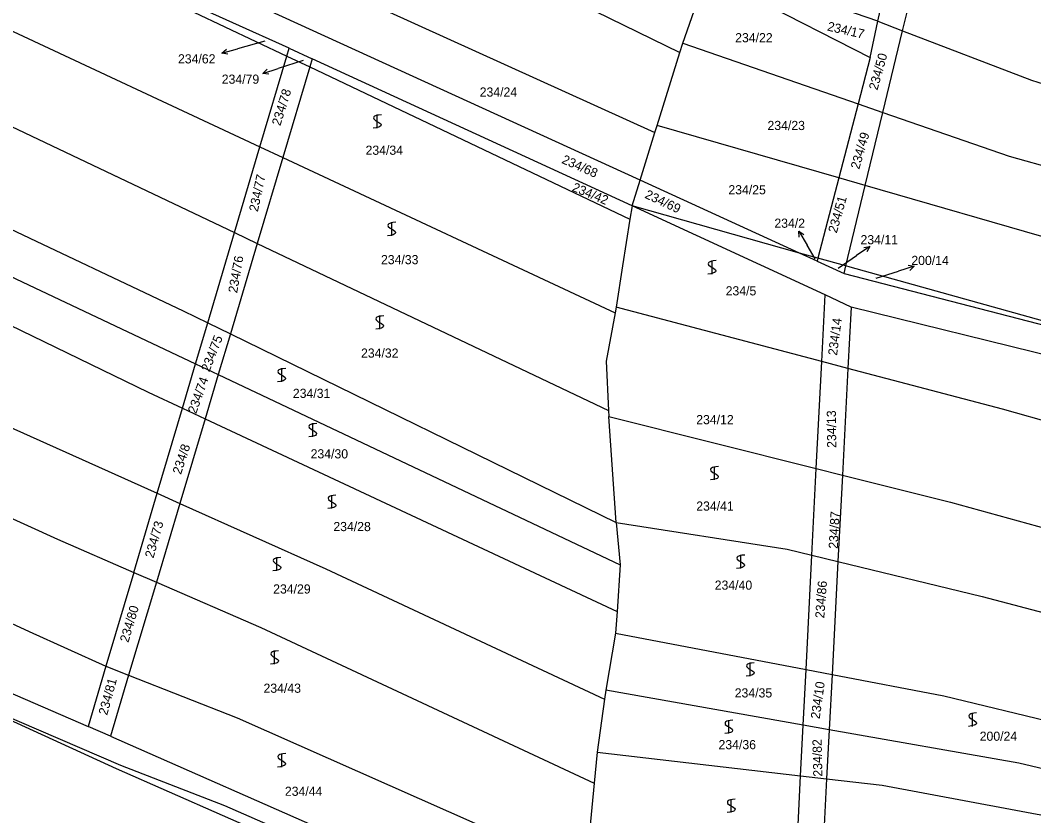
# Model space of a CAD drawing. Extents: x -580630 to -576196, y -1189024 to -1183567.
# Drawn here: x -579721.3 to -579533.2, y -1186780.6 to -1186633 of the extents above; entities that cross this region are included whole.
import ezdxf

# ---------------------------------------------------------------- set-up
doc = ezdxf.new("R2010")
doc.units = 0
for name, color, linetype in [('Vrstva 1', 7, 'Continuous'), ('Vrstva 16', 7, 'Continuous'), ('Vrstva 18', 7, 'Continuous'), ('Vrstva 25', 7, 'Continuous'), ('Vrstva 6', 7, 'Continuous')]:
    doc.layers.add(name, color=color, linetype=linetype)

msp = doc.modelspace()

# ---------------------------------------------------------------- linework, layer by layer
at = {"layer": 'Vrstva 1'}
for p, q in [((-579671.4, -1186638.2), (-579742.03, -1186606.4)), ((-579606.27, -1186662.7), (-579721.28, -1186610.14)), ((-579562.12, -1186633.22), (-579558.19, -1186615.14)), ((-579557.54, -1186634.97), (-579553.18, -1186616.92)), ((-579562.12, -1186633.22), (-579593.03, -1186622.53)), ((-579593.83, -1186624.48), (-579563.58, -1186639.95)), ((-579563.58, -1186639.95), (-579562.12, -1186633.22)), ((-579561.2, -1186650.14), (-579557.54, -1186634.97)), ((-579671.84, -1186639.68), (-579671.4, -1186638.2)), ((-579671.4, -1186638.2), (-579667.11, -1186640.18)), ((-579676.83, -1186656.51), (-579671.84, -1186639.68)), ((-579667.11, -1186640.18), (-579667.56, -1186641.69)), ((-579607.75, -1186667.48), (-579667.11, -1186640.18)), ((-579563.58, -1186639.95), (-579565.81, -1186648.54)), ((-579667.56, -1186641.69), (-579672.57, -1186658.49)), ((-579565.81, -1186648.54), (-579569.38, -1186662.28)), ((-579564.47, -1186663.69), (-579561.2, -1186650.14)), ((-579681.55, -1186672.42), (-579676.83, -1186656.51)), ((-579672.57, -1186658.49), (-579677.32, -1186674.43)), ((-579576.7, -1186676.22), (-579606.27, -1186662.7)), ((-579569.38, -1186662.28), (-579573.25, -1186677.18)), ((-579568.07, -1186678.61), (-579564.47, -1186663.69)), ((-579571.92, -1186683.96), (-579607.75, -1186667.48)), ((-579686.51, -1186689.14), (-579681.55, -1186672.42)), ((-579677.32, -1186674.43), (-579682.32, -1186691.2)), ((-579573.39, -1186677.73), (-579576.7, -1186676.22)), ((-579573.25, -1186677.18), (-579573.39, -1186677.73)), ((-579573.39, -1186677.73), (-579568.41, -1186680.01)), ((-579568.41, -1186680.01), (-579568.07, -1186678.61)), ((-579568.41, -1186680.01), (-579492.42, -1186699.71)), ((-579572.55, -1186696.35), (-579571.92, -1186683.96)), ((-579567.11, -1186686.29), (-579571.92, -1186683.96)), ((-579610.71, -1186686.29), (-579610.9, -1186687.33)), ((-579572.55, -1186696.35), (-579610.71, -1186686.29)), ((-579567.11, -1186686.29), (-579567.7, -1186697.63)), ((-579389.91, -1186729.88), (-579567.11, -1186686.29)), ((-579610.9, -1186687.33), (-579612.54, -1186696.26)), ((-579688.78, -1186696.79), (-579686.51, -1186689.14)), ((-579682.32, -1186691.2), (-579684.58, -1186698.78)), ((-579691.21, -1186704.99), (-579688.78, -1186696.79)), ((-579612.54, -1186696.26), (-579612.11, -1186705.46)), ((-579573.57, -1186716.19), (-579572.55, -1186696.35)), ((-579567.7, -1186697.63), (-579572.55, -1186696.35)), ((-579684.58, -1186698.78), (-579687.02, -1186706.96)), ((-579567.7, -1186697.63), (-579568.73, -1186717.4)), ((-579539.02, -1186705.2), (-579567.7, -1186697.63)), ((-579695.89, -1186720.77), (-579691.21, -1186704.99)), ((-579687.02, -1186706.96), (-579691.7, -1186722.66)), ((-579612.11, -1186705.46), (-579612.06, -1186706.56)), ((-579612.06, -1186706.56), (-579573.57, -1186716.19)), ((-579442.75, -1186732.24), (-579539.02, -1186705.2)), ((-579574.39, -1186732.28), (-579573.57, -1186716.19)), ((-579573.57, -1186716.19), (-579568.73, -1186717.4)), ((-579568.73, -1186717.4), (-579569.56, -1186733.44)), ((-579568.73, -1186717.4), (-579548.65, -1186722.43)), ((-579700.25, -1186735.46), (-579695.89, -1186720.77)), ((-579691.7, -1186722.66), (-579696.06, -1186737.28)), ((-579548.65, -1186722.43), (-579484.88, -1186740.03)), ((-579798.81, -1186725.05), (-579708.73, -1186764.05)), ((-579575.47, -1186753.48), (-579574.39, -1186732.28)), ((-579569.56, -1186733.44), (-579570.65, -1186754.42)), ((-579700.25, -1186735.46), (-579705.42, -1186752.89)), ((-579696.06, -1186737.28), (-579701.21, -1186754.55)), ((-579705.42, -1186752.89), (-579708.73, -1186764.05)), ((-579576, -1186763.79), (-579575.47, -1186753.48)), ((-579703.45, -1186771.94), (-579741.51, -1186754.58)), ((-579701.21, -1186754.55), (-579704.57, -1186765.82)), ((-579570.65, -1186754.42), (-579571.18, -1186764.65)), ((-579704.57, -1186765.82), (-579708.73, -1186764.05)), ((-579576.48, -1186773.18), (-579576, -1186763.79)), ((-579571.18, -1186764.65), (-579571.65, -1186773.75)), ((-579704.57, -1186765.82), (-579618.47, -1186803.76)), ((-579619.27, -1186808.82), (-579703.45, -1186771.94)), ((-579577.51, -1186793.32), (-579576.48, -1186773.18)), ((-579571.65, -1186773.75), (-579572.68, -1186793.6))]:
    msp.add_line(p, q, dxfattribs=at)
at = {"layer": 'Vrstva 16'}
for p, q in [((-579675.93, -1186636.93), (-579681.01, -1186638.33)), ((-579683.901, -1186639.131), (-579681.01, -1186638.33)), ((-579668.82, -1186640.48), (-579673.46, -1186641.97)), ((-579676.317, -1186642.886), (-579673.46, -1186641.97)), ((-579576.792, -1186672.185), (-579575.27, -1186674.77)), ((-579573.77, -1186677.32), (-579575.27, -1186674.77)), ((-579563.64, -1186675.012), (-579566.12, -1186676.7)), ((-579569.5, -1186679), (-579566.12, -1186676.7)), ((-579555.429, -1186678.667), (-579558.29, -1186679.57)), ((-579562.44, -1186680.87), (-579558.29, -1186679.57))]:
    msp.add_line(p, q, dxfattribs=at)
for points in [[(-579682.804, -1186639.346), (-579683.901, -1186639.131), (-579683.071, -1186638.382)], [(-579675.212, -1186643.057), (-579676.317, -1186642.886), (-579675.517, -1186642.104)], [(-579576.715, -1186673.3), (-579576.792, -1186672.185), (-579575.854, -1186672.793)], [(-579564.748, -1186675.161), (-579563.64, -1186675.012), (-579564.185, -1186675.988)], [(-579556.533, -1186678.491), (-579555.429, -1186678.667), (-579556.232, -1186679.445)]]:
    msp.add_lwpolyline(points, dxfattribs=at)
at = {"layer": 'Vrstva 25'}
for points in [[(-579654.3, -1186650.55), (-579654.81, -1186650.61), (-579655.16, -1186650.66), (-579655.4, -1186650.74), (-579655.58, -1186650.85), (-579655.7, -1186650.94), (-579655.75, -1186651.11), (-579655.7, -1186651.34), (-579655.31, -1186651.66), (-579654.75, -1186651.97), (-579654.4, -1186652.24), (-579654.33, -1186652.44), (-579654.4, -1186652.64), (-579654.56, -1186652.77), (-579654.75, -1186652.84), (-579655.28, -1186652.97), (-579655.8, -1186653.04)], [(-579655.05, -1186653.05), (-579655.05, -1186651.78), (-579655.05, -1186650.55)], [(-579651.63, -1186670.52), (-579652.14, -1186670.58), (-579652.49, -1186670.63), (-579652.73, -1186670.71), (-579652.91, -1186670.82), (-579653.03, -1186670.91), (-579653.08, -1186671.08), (-579653.03, -1186671.31), (-579652.64, -1186671.63), (-579652.08, -1186671.94), (-579651.73, -1186672.21), (-579651.66, -1186672.41), (-579651.73, -1186672.61), (-579651.89, -1186672.74), (-579652.08, -1186672.81), (-579652.61, -1186672.94), (-579653.13, -1186673.01)], [(-579652.38, -1186673.02), (-579652.38, -1186671.75), (-579652.38, -1186670.52)], [(-579592.17, -1186677.63), (-579592.68, -1186677.69), (-579593.03, -1186677.74), (-579593.27, -1186677.82), (-579593.45, -1186677.93), (-579593.57, -1186678.02), (-579593.62, -1186678.19), (-579593.57, -1186678.42), (-579593.18, -1186678.74), (-579592.62, -1186679.05), (-579592.27, -1186679.32), (-579592.2, -1186679.52), (-579592.27, -1186679.72), (-579592.43, -1186679.85), (-579592.62, -1186679.92), (-579593.15, -1186680.05), (-579593.67, -1186680.12)], [(-579592.92, -1186680.13), (-579592.92, -1186678.86), (-579592.92, -1186677.63)], [(-579653.85, -1186687.84), (-579654.36, -1186687.9), (-579654.71, -1186687.95), (-579654.95, -1186688.03), (-579655.13, -1186688.14), (-579655.25, -1186688.23), (-579655.3, -1186688.4), (-579655.25, -1186688.63), (-579654.86, -1186688.95), (-579654.3, -1186689.26), (-579653.95, -1186689.53), (-579653.88, -1186689.73), (-579653.95, -1186689.93), (-579654.11, -1186690.06), (-579654.3, -1186690.13), (-579654.83, -1186690.26), (-579655.35, -1186690.33)], [(-579654.6, -1186690.34), (-579654.6, -1186689.07), (-579654.6, -1186687.84)], [(-579672.05, -1186697.61), (-579672.56, -1186697.67), (-579672.91, -1186697.72), (-579673.15, -1186697.8), (-579673.33, -1186697.91), (-579673.45, -1186698), (-579673.5, -1186698.17), (-579673.45, -1186698.4), (-579673.06, -1186698.72), (-579672.5, -1186699.03), (-579672.15, -1186699.3), (-579672.08, -1186699.5), (-579672.15, -1186699.7), (-579672.31, -1186699.83), (-579672.5, -1186699.9), (-579673.03, -1186700.03), (-579673.55, -1186700.1)], [(-579672.8, -1186700.11), (-579672.8, -1186698.84), (-579672.8, -1186697.61)], [(-579666.28, -1186707.82), (-579666.79, -1186707.88), (-579667.14, -1186707.93), (-579667.38, -1186708.01), (-579667.56, -1186708.12), (-579667.68, -1186708.21), (-579667.73, -1186708.38), (-579667.68, -1186708.61), (-579667.29, -1186708.93), (-579666.73, -1186709.24), (-579666.38, -1186709.51), (-579666.31, -1186709.71), (-579666.38, -1186709.91), (-579666.54, -1186710.04), (-579666.73, -1186710.11), (-579667.26, -1186710.24), (-579667.78, -1186710.31)], [(-579667.03, -1186710.32), (-579667.03, -1186709.05), (-579667.03, -1186707.82)], [(-579591.73, -1186715.81), (-579592.24, -1186715.87), (-579592.59, -1186715.92), (-579592.83, -1186716), (-579593.01, -1186716.11), (-579593.13, -1186716.2), (-579593.18, -1186716.37), (-579593.13, -1186716.6), (-579592.74, -1186716.92), (-579592.18, -1186717.23), (-579591.83, -1186717.5), (-579591.76, -1186717.7), (-579591.83, -1186717.9), (-579591.99, -1186718.03), (-579592.18, -1186718.1), (-579592.71, -1186718.23), (-579593.23, -1186718.3)], [(-579592.48, -1186718.31), (-579592.48, -1186717.04), (-579592.48, -1186715.81)], [(-579662.73, -1186721.14), (-579663.24, -1186721.2), (-579663.59, -1186721.25), (-579663.83, -1186721.33), (-579664.01, -1186721.44), (-579664.13, -1186721.53), (-579664.18, -1186721.7), (-579664.13, -1186721.93), (-579663.74, -1186722.25), (-579663.18, -1186722.56), (-579662.83, -1186722.83), (-579662.76, -1186723.03), (-579662.83, -1186723.23), (-579662.99, -1186723.36), (-579663.18, -1186723.43), (-579663.71, -1186723.56), (-579664.23, -1186723.63)], [(-579663.48, -1186723.64), (-579663.48, -1186722.37), (-579663.48, -1186721.14)], [(-579672.93, -1186732.68), (-579673.44, -1186732.74), (-579673.79, -1186732.79), (-579674.03, -1186732.87), (-579674.21, -1186732.98), (-579674.33, -1186733.07), (-579674.38, -1186733.24), (-579674.33, -1186733.47), (-579673.94, -1186733.79), (-579673.38, -1186734.1), (-579673.03, -1186734.37), (-579672.96, -1186734.57), (-579673.03, -1186734.77), (-579673.19, -1186734.9), (-579673.38, -1186734.97), (-579673.91, -1186735.1), (-579674.43, -1186735.17)], [(-579673.68, -1186735.18), (-579673.68, -1186733.91), (-579673.68, -1186732.68)], [(-579586.85, -1186732.24), (-579587.36, -1186732.3), (-579587.71, -1186732.35), (-579587.95, -1186732.43), (-579588.13, -1186732.54), (-579588.25, -1186732.63), (-579588.3, -1186732.8), (-579588.25, -1186733.03), (-579587.86, -1186733.35), (-579587.3, -1186733.66), (-579586.95, -1186733.93), (-579586.88, -1186734.13), (-579586.95, -1186734.33), (-579587.11, -1186734.46), (-579587.3, -1186734.53), (-579587.83, -1186734.66), (-579588.35, -1186734.73)], [(-579587.6, -1186734.74), (-579587.6, -1186733.47), (-579587.6, -1186732.24)], [(-579673.38, -1186750), (-579673.89, -1186750.06), (-579674.24, -1186750.11), (-579674.48, -1186750.19), (-579674.66, -1186750.3), (-579674.78, -1186750.39), (-579674.83, -1186750.56), (-579674.78, -1186750.79), (-579674.39, -1186751.11), (-579673.83, -1186751.42), (-579673.48, -1186751.69), (-579673.41, -1186751.89), (-579673.48, -1186752.09), (-579673.64, -1186752.22), (-579673.83, -1186752.29), (-579674.36, -1186752.42), (-579674.88, -1186752.49)], [(-579674.13, -1186752.5), (-579674.13, -1186751.23), (-579674.13, -1186750)], [(-579585.07, -1186752.22), (-579585.58, -1186752.28), (-579585.93, -1186752.33), (-579586.17, -1186752.41), (-579586.35, -1186752.52), (-579586.47, -1186752.61), (-579586.52, -1186752.78), (-579586.47, -1186753.01), (-579586.08, -1186753.33), (-579585.52, -1186753.64), (-579585.17, -1186753.91), (-579585.1, -1186754.11), (-579585.17, -1186754.31), (-579585.33, -1186754.44), (-579585.52, -1186754.51), (-579586.05, -1186754.64), (-579586.57, -1186754.71)], [(-579585.82, -1186754.72), (-579585.82, -1186753.45), (-579585.82, -1186752.22)], [(-579543.8, -1186761.54), (-579544.31, -1186761.6), (-579544.66, -1186761.65), (-579544.9, -1186761.73), (-579545.08, -1186761.84), (-579545.2, -1186761.93), (-579545.25, -1186762.1), (-579545.2, -1186762.33), (-579544.81, -1186762.65), (-579544.25, -1186762.96), (-579543.9, -1186763.23), (-579543.83, -1186763.43), (-579543.9, -1186763.63), (-579544.06, -1186763.76), (-579544.25, -1186763.83), (-579544.78, -1186763.96), (-579545.3, -1186764.03)], [(-579544.55, -1186764.04), (-579544.55, -1186762.77), (-579544.55, -1186761.54)], [(-579589.06, -1186762.87), (-579589.57, -1186762.93), (-579589.92, -1186762.98), (-579590.16, -1186763.06), (-579590.34, -1186763.17), (-579590.46, -1186763.26), (-579590.51, -1186763.43), (-579590.46, -1186763.66), (-579590.07, -1186763.98), (-579589.51, -1186764.29), (-579589.16, -1186764.56), (-579589.09, -1186764.76), (-579589.16, -1186764.96), (-579589.32, -1186765.09), (-579589.51, -1186765.16), (-579590.04, -1186765.29), (-579590.56, -1186765.36)], [(-579589.81, -1186765.37), (-579589.81, -1186764.1), (-579589.81, -1186762.87)], [(-579672.05, -1186769.09), (-579672.56, -1186769.15), (-579672.91, -1186769.2), (-579673.15, -1186769.28), (-579673.33, -1186769.39), (-579673.45, -1186769.48), (-579673.5, -1186769.65), (-579673.45, -1186769.88), (-579673.06, -1186770.2), (-579672.5, -1186770.51), (-579672.15, -1186770.78), (-579672.08, -1186770.98), (-579672.15, -1186771.18), (-579672.31, -1186771.31), (-579672.5, -1186771.38), (-579673.03, -1186771.51), (-579673.55, -1186771.58)], [(-579672.8, -1186771.59), (-579672.8, -1186770.32), (-579672.8, -1186769.09)], [(-579588.62, -1186777.53), (-579589.13, -1186777.59), (-579589.48, -1186777.64), (-579589.72, -1186777.72), (-579589.9, -1186777.83), (-579590.02, -1186777.92), (-579590.07, -1186778.09), (-579590.02, -1186778.32), (-579589.63, -1186778.64), (-579589.07, -1186778.95), (-579588.72, -1186779.22), (-579588.65, -1186779.42), (-579588.72, -1186779.62), (-579588.88, -1186779.75), (-579589.07, -1186779.82), (-579589.6, -1186779.95), (-579590.12, -1186780.02)], [(-579589.37, -1186780.03), (-579589.37, -1186778.76), (-579589.37, -1186777.53)]]:
    msp.add_lwpolyline(points, dxfattribs=at)
at = {"layer": 'Vrstva 6'}
for p, q in [((-579714.2, -1186582.7), (-579598.89, -1186639)), ((-579742.03, -1186606.4), (-579671.84, -1186639.68)), ((-579815.73, -1186608.63), (-579681.55, -1186672.42)), ((-579669.82, -1186623.77), (-579603.51, -1186653.84)), ((-579598.35, -1186637.27), (-579593.83, -1186624.48)), ((-579812.61, -1186629.43), (-579691.07, -1186686.93)), ((-579725.79, -1186633.63), (-579676.83, -1186656.51)), ((-579562.12, -1186633.22), (-579557.54, -1186634.97)), ((-579557.54, -1186634.97), (-579533.59, -1186644.14)), ((-579598.89, -1186639), (-579598.35, -1186637.27)), ((-579598.35, -1186637.27), (-579565.81, -1186648.54)), ((-579603.1, -1186652.53), (-579598.89, -1186639)), ((-579671.84, -1186639.68), (-579667.56, -1186641.69)), ((-579667.56, -1186641.69), (-579608.15, -1186669.91)), ((-579533.59, -1186644.14), (-579463.66, -1186666.14)), ((-579565.81, -1186648.54), (-579561.2, -1186650.14)), ((-579561.2, -1186650.14), (-579537.78, -1186658.27)), ((-579606.27, -1186662.7), (-579603.51, -1186653.84)), ((-579603.51, -1186653.84), (-579603.1, -1186652.53)), ((-579569.38, -1186662.28), (-579603.1, -1186652.53)), ((-579676.83, -1186656.51), (-579672.57, -1186658.49)), ((-579672.57, -1186658.49), (-579610.9, -1186687.33)), ((-579537.78, -1186658.27), (-579446.85, -1186683.26)), ((-579763.39, -1186661.55), (-579688.78, -1186696.79)), ((-579607.75, -1186667.48), (-579606.27, -1186662.7)), ((-579564.47, -1186663.69), (-579569.38, -1186662.28)), ((-579458.71, -1186694.27), (-579564.47, -1186663.69)), ((-579607.75, -1186667.48), (-579608.15, -1186669.91)), ((-579576.7, -1186676.22), (-579607.75, -1186667.48)), ((-579608.15, -1186669.91), (-579609.52, -1186678.61)), ((-579681.55, -1186672.42), (-579677.32, -1186674.43)), ((-579754.14, -1186674.68), (-579697.56, -1186702.05)), ((-579677.32, -1186674.43), (-579612.11, -1186705.46)), ((-579573.25, -1186677.18), (-579576.7, -1186676.22)), ((-579609.52, -1186678.61), (-579610.71, -1186686.29)), ((-579568.07, -1186678.61), (-579573.25, -1186677.18)), ((-579567.25, -1186678.85), (-579568.07, -1186678.61)), ((-579492.42, -1186699.71), (-579567.25, -1186678.85)), ((-579691.07, -1186686.93), (-579686.51, -1186689.14)), ((-579686.51, -1186689.14), (-579682.32, -1186691.2)), ((-579682.32, -1186691.2), (-579610.7, -1186726.18)), ((-579688.78, -1186696.79), (-579684.58, -1186698.78)), ((-579783.5, -1186697.69), (-579714.42, -1186729.32)), ((-579684.58, -1186698.78), (-579609.95, -1186734.05)), ((-579697.56, -1186702.05), (-579691.21, -1186704.99)), ((-579733.54, -1186703.94), (-579695.89, -1186720.77)), ((-579691.21, -1186704.99), (-579687.02, -1186706.96)), ((-579687.02, -1186706.96), (-579610.55, -1186742.74)), ((-579610.7, -1186726.18), (-579612.06, -1186706.56)), ((-579791.04, -1186712.93), (-579719.7, -1186746.45)), ((-579695.89, -1186720.77), (-579691.7, -1186722.66)), ((-579691.7, -1186722.66), (-579664.58, -1186734.8)), ((-579610.7, -1186726.18), (-579578.98, -1186731.18)), ((-579610.7, -1186726.18), (-579609.95, -1186734.05)), ((-579714.42, -1186729.32), (-579700.25, -1186735.46)), ((-579578.98, -1186731.18), (-579574.39, -1186732.28)), ((-579574.39, -1186732.28), (-579569.56, -1186733.44)), ((-579664.58, -1186734.8), (-579612.88, -1186759.01)), ((-579609.95, -1186734.05), (-579610.55, -1186742.74)), ((-579569.56, -1186733.44), (-579542.75, -1186739.93)), ((-579700.25, -1186735.46), (-579696.06, -1186737.28)), ((-579696.06, -1186737.28), (-579676.7, -1186745.69)), ((-579542.75, -1186739.93), (-579451.83, -1186764.17)), ((-579610.55, -1186742.74), (-579610.82, -1186746.75)), ((-579719.7, -1186746.45), (-579705.42, -1186752.89)), ((-579676.7, -1186745.69), (-579614.82, -1186774.56)), ((-579610.82, -1186746.75), (-579612.64, -1186757.31)), ((-579610.82, -1186746.75), (-579575.47, -1186753.48)), ((-579705.42, -1186752.89), (-579701.21, -1186754.55)), ((-579575.47, -1186753.48), (-579570.65, -1186754.42)), ((-579741.51, -1186754.58), (-579702.72, -1186771.2)), ((-579701.21, -1186754.55), (-579681.09, -1186762.43)), ((-579570.65, -1186754.42), (-579549.87, -1186758.38)), ((-579612.64, -1186757.31), (-579612.88, -1186759.01)), ((-579576, -1186763.79), (-579612.64, -1186757.31)), ((-579612.88, -1186759.01), (-579614.27, -1186768.81)), ((-579549.87, -1186758.38), (-579460.19, -1186780)), ((-579681.09, -1186762.43), (-579616.38, -1186791.05)), ((-579571.18, -1186764.65), (-579576, -1186763.79)), ((-579536, -1186770.88), (-579571.18, -1186764.65)), ((-579614.27, -1186768.81), (-579614.82, -1186774.56)), ((-579614.27, -1186768.81), (-579576.48, -1186773.18)), ((-579464.56, -1186787.75), (-579536, -1186770.88)), ((-579702.72, -1186771.2), (-579683.41, -1186778.69)), ((-579614.82, -1186774.56), (-579616.38, -1186791.05)), ((-579576.48, -1186773.18), (-579571.65, -1186773.75)), ((-579571.65, -1186773.75), (-579561.36, -1186774.94)), ((-579561.36, -1186774.94), (-579510.66, -1186784.44)), ((-579683.41, -1186778.69), (-579618.93, -1186806.9))]:
    msp.add_line(p, q, dxfattribs=at)

# ---------------------------------------------------------------- texts
at = {"layer": 'Vrstva 16'}
for s, p in [('234/62', (-579692.047, -1186641.04)), ('234/79', (-579683.923, -1186644.81)), ('234/2', (-579581.347, -1186671.53)), ('234/11', (-579565.357, -1186674.59)), ('200/14', (-579555.922, -1186678.44))]:
    msp.add_text(s, height=1.7, dxfattribs=at).set_placement(p)
at = {"layer": 'Vrstva 18'}
for s, rotation, p in [('234/17', 347.21243, (-579571.628, -1186634.918)), ('234/50', 74.25533, (-579562.232, -1186646.113)), ('234/78', 72.70834, (-579673.057, -1186652.72)), ('234/49', 73.79696, (-579565.605, -1186660.783)), ('234/68', 336.09704, (-579620.954, -1186659.476)), ('234/77', 77.86496, (-579677.233, -1186668.649)), ('234/42', 337.24296, (-579619.028, -1186664.635)), ('234/69', 334.72194, (-579605.533, -1186665.931)), ('234/51', 74.19803, (-579569.774, -1186672.622)), ('234/76', 79.98491, (-579681.078, -1186683.728)), ('234/14', 82.56322, (-579569.719, -1186695.292)), ('234/75', 68.58305, (-579686.236, -1186698.374)), ('234/74', 70.41651, (-579688.682, -1186706.148)), ('234/13', 90.64192, (-579569.855, -1186712.352)), ('234/8', 71.9635, (-579691.499, -1186717.406)), ('234/87', 86.8604, (-579569.584, -1186731.123)), ('234/73', 74.31263, (-579696.601, -1186732.919)), ('234/86', 85.71449, (-579572.092, -1186744.018)), ('234/80', 73.51049, (-579701.261, -1186748.578)), ('234/81', 74.7137, (-579705.205, -1186762.072)), ('234/10', 81.93296, (-579572.946, -1186762.733)), ('234/82', 91.38677, (-579572.424, -1186773.342))]:
    msp.add_text(s, height=1.7, rotation=rotation, dxfattribs=at).set_placement(p)
for s, height, p in [('234/22', 1.7, (-579588.62, -1186637.12)), ('234/62', 0.1, (-579676.186, -1186636.93)), ('234/79', 0.1, (-579669.07, -1186640.48)), ('234/24', 1.7, (-579636.047, -1186647.2)), ('234/23', 1.7, (-579582.624, -1186653.4)), ('234/34', 1.7, (-579657.23, -1186657.99)), ('234/25', 1.7, (-579589.884, -1186665.33)), ('234/33', 1.7, (-579654.367, -1186678.29)), ('234/2', 0.1, (-579573.986, -1186677.32)), ('234/11', 0.1, (-579569.711, -1186679)), ('234/5', 1.7, (-579590.391, -1186684.08)), ('200/14', 0.1, (-579562.67, -1186680.87)), ('234/32', 1.7, (-579658.074, -1186695.63)), ('234/31', 1.7, (-579670.722, -1186703.1)), ('234/12', 1.7, (-579595.849, -1186707.97)), ('234/30', 1.7, (-579667.427, -1186714.32)), ('234/41', 1.7, (-579595.845, -1186724.01)), ('234/28', 1.7, (-579663.207, -1186727.81)), ('234/40', 1.7, (-579592.42, -1186738.68)), ('234/29', 1.7, (-579674.377, -1186739.39)), ('234/43', 1.7, (-579676.17, -1186757.8)), ('234/35', 1.7, (-579588.707, -1186758.67)), ('200/24', 1.7, (-579543.233, -1186766.71)), ('234/36', 1.7, (-579591.71, -1186768.27)), ('234/44', 1.7, (-579672.203, -1186776.92))]:
    msp.add_text(s, height=height, dxfattribs=at).set_placement(p)

doc.saveas('drawing.dxf')
